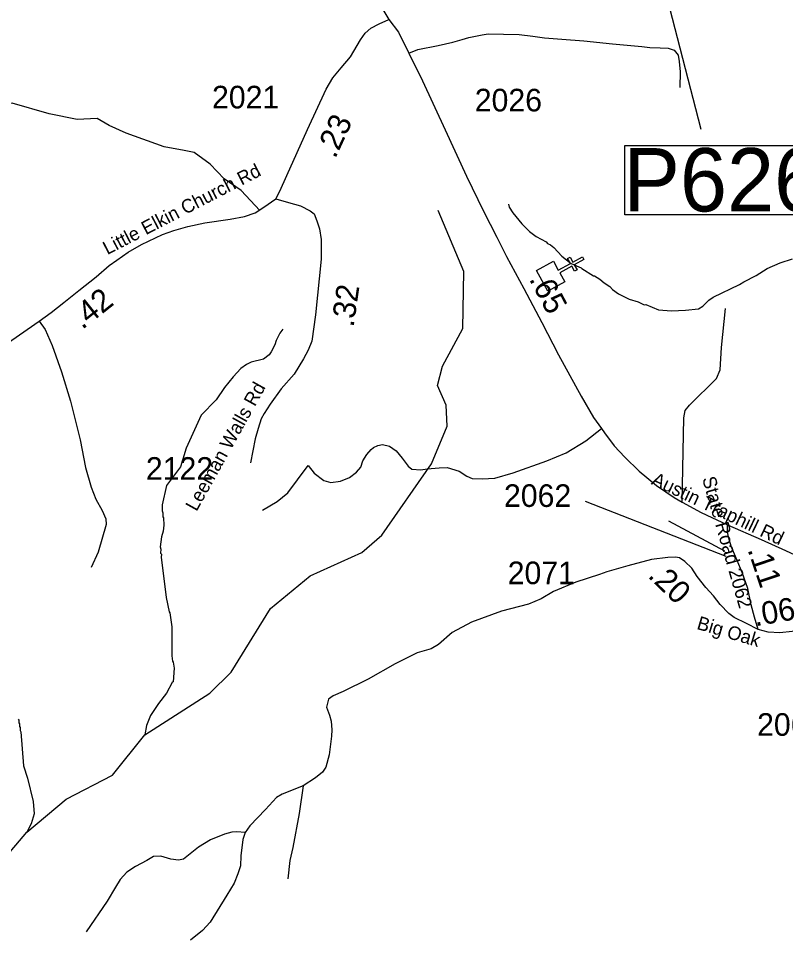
# Model space of a CAD drawing. Extents: x 1248224 to 1454986, y 825081 to 985870.
# Drawn here: x 1437975 to 1442218, y 916714 to 921780 of the extents above; entities that cross this region are included whole.
import ezdxf

# ---------------------------------------------------------------- set-up
doc = ezdxf.new("R2010")
doc.units = 0
for name, color, linetype in [('Exist Cultural Church CELL', 7, 'Continuous'), ('Exist Hydrographic Misc Water Feature', 7, 'Continuous'), ('Exist Road Non-System Type 51', 7, 'Continuous'), ('Exist Road Secondary Mileage Hundredths English Label', 7, 'Continuous'), ('Exist Road Secondary Structure Pipe Number Label', 7, 'Continuous'), ('Exist Road Secondary Type 20 Attributed', 7, 'Continuous'), ('Exist Road Secondary Type 51 Attributed', 7, 'Continuous'), ('Exist Road Secondary Type 51 Label', 7, 'Continuous'), ('Exist Road Secondary Type 51 Number Label', 7, 'Continuous')]:
    doc.layers.add(name, color=color, linetype=linetype)

msp = doc.modelspace()

# ---------------------------------------------------------------- linework, layer by layer
at = {"layer": 'Exist Cultural Church CELL'}
msp.add_lwpolyline([(1440933.3, 920437.2), (1440960.8, 920387.4), (1441027.5, 920424.1), (1441012.1, 920452.1), (1441026.1, 920459.8), (1441041.5, 920431.8), (1441094.2, 920460.8), (1441101.9, 920446.8), (1441049.2, 920417.8), (1441064.7, 920389.7), (1441050.7, 920382), (1441035.3, 920410.1), (1440968.6, 920373.3), (1440996.3, 920322.8), (1440903.1, 920271.4), (1440840, 920385.8)], close=True, dxfattribs=at)
at = {"layer": 'Exist Hydrographic Misc Water Feature'}
for points in [[(1437642.6, 916835.4), (1438022.3, 917279.9), (1438239.8, 917462.3), (1438495.8, 917595.2), (1438675.1, 917818.5), (1439033.7, 918048.3), (1439152.6, 918164.2), (1439368.6, 918517.7), (1439588.7, 918697), (1439874.6, 918825.9), (1439984.6, 918922.1), (1440259.7, 919317.1), (1440346.6, 919525.5), (1440340.7, 919640.5), (1440292.6, 919749.8), (1440320.7, 919857.6), (1440432.7, 920065.4), (1440438.6, 920380.5), (1440295.7, 920718.2)], [(1440685.5, 920751.8), (1440689.2, 920735.7), (1440708.7, 920705.4), (1440759.6, 920644.4), (1440800.9, 920601.6), (1440838.4, 920572.9), (1440893.9, 920543.9), (1440901.7, 920535.8), (1440917.6, 920527.5), (1440935.4, 920513.1), (1440979.4, 920464.9), (1441031.8, 920425), (1441087.4, 920400.4), (1441090.3, 920396), (1441154.7, 920357.1), (1441160.6, 920357), (1441190.3, 920338.4), (1441214, 920318), (1441245.6, 920297.4), (1441261.3, 920281.1), (1441292.9, 920256.5), (1441352.4, 920227.4), (1441402.2, 920212.5), (1441435.9, 920195.9), (1441443.9, 920197.8), (1441515.3, 920168.5), (1441586.5, 920162.7), (1441663.7, 920165.8), (1441735.5, 920174.4), (1441759.7, 920188), (1441792.3, 920221.5), (1441816.6, 920239), (1441961.7, 920308.4), (1441986, 920324), (1442054.6, 920358.7), (1442115.3, 920397.7), (1442187.8, 920428.4), (1442256.2, 920451.1)], [(1439437.7, 920062.1), (1439421.2, 920038.4), (1439400.5, 919998.8), (1439394.1, 919974.9), (1439373.5, 919935.2), (1439361.2, 919919.4), (1439330.7, 919895.9), (1439262.4, 919879.2), (1439236.2, 919865.7), (1439205.8, 919844.2), (1439162.3, 919797), (1439115.2, 919739.4), (1439068.5, 919671), (1438985.4, 919586.1), (1438902.3, 919403.5), (1438872.4, 919300), (1438794.7, 919197.3), (1438770.8, 919089.7), (1438770.2, 919057.7), (1438774, 919045.6), (1438773.7, 919023.6), (1438777.6, 919017.6), (1438778.8, 918977.5), (1438776.4, 918945.5), (1438767.7, 918913.6), (1438758.8, 918857.8), (1438762.6, 918845.8), (1438762.2, 918823.7), (1438766.1, 918817.7), (1438765.8, 918801.7), (1438792.4, 918577), (1438808.6, 918498.7), (1438812.4, 918492.7), (1438823.1, 918416.4), (1438824.3, 918256.3), (1438827.8, 918226.2), (1438831.7, 918220.2), (1438837.2, 918188.1), (1438831.8, 918112.1), (1438826.7, 918107.8), (1438794.8, 918048.7), (1438749.8, 917991.2), (1438706.6, 917926.3), (1438683.7, 917870.6), (1438675.1, 917818.5)], [(1437974.3, 917905.6), (1437978.2, 917899.5), (1437978, 917885.5), (1437981.9, 917879.4), (1437981.7, 917865.4), (1437985.6, 917859.4), (1437985.3, 917843.4), (1437989.2, 917835.3), (1438003.8, 917646.9), (1438026.7, 917578.4), (1438056.4, 917449.9), (1438063.3, 917381.7), (1438046.3, 917325.9), (1438022.3, 917279.9)]]:
    msp.add_lwpolyline(points, dxfattribs=at)
at = {"layer": 'Exist Road Non-System Type 51'}
for points in [[(1440135.1, 921587.8), (1440184, 921607), (1440295.7, 921629.6), (1440377.7, 921647.4), (1440428.8, 921662.9), (1440466.8, 921674.8), (1440539.2, 921689), (1440572.5, 921693.8), (1440658.1, 921692.6), (1440743.6, 921690.2), (1440819.7, 921680.7), (1440885, 921672.4), (1440980.1, 921665.3), (1441102.4, 921655.7), (1441260.5, 921639.1), (1441422.5, 921624.8), (1441466.5, 921618.9), (1441524.7, 921616.5), (1441567.5, 921614.1), (1441601.9, 921604.6), (1441623.3, 921576.1), (1441629.2, 921540.4), (1441634, 921483.3), (1441632.8, 921397.7)], [(1439310.1, 920717.6), (1439208, 920828.3), (1439113.9, 920892.7), (1439036.5, 920973.2), (1438948, 921037.6), (1438892.7, 921048.3), (1438782.1, 921069.8), (1438571.9, 921144.9), (1438477.9, 921187.8), (1438411.5, 921225.4), (1438300.9, 921220), (1438146, 921252.2), (1437941.3, 921311.2), (1437825.2, 921305.9)], [(1441646.3, 919105.7), (1441655.7, 919571.3), (1441662.9, 919611.8), (1441686.7, 919640.4), (1441834.5, 919788.3), (1441855.9, 919836), (1441863.1, 919960), (1441884.5, 920175.6)], [(1438089.9, 920105.8), (1438122.9, 920060.4), (1438161.8, 919970.9), (1438214.1, 919825.6), (1438263, 919663.5), (1438317, 919449), (1438347.4, 919297), (1438377.7, 919188.2), (1438403, 919122.3), (1438438.5, 919058.1), (1438458.7, 919012.5), (1438460.4, 918982.1), (1438416.5, 918828.5), (1438377.7, 918744)], [(1439325.4, 919060), (1439406.4, 919109), (1439465.5, 919156.3), (1439519.5, 919228.9), (1439578.6, 919308.3), (1439611.1, 919265.4), (1439665.1, 919224.9), (1439702.3, 919213.1), (1439756.3, 919221.5), (1439806.9, 919241.8), (1439845.7, 919270.5), (1439869.3, 919299.2), (1439879.4, 919333), (1439901.4, 919368.4), (1439926.7, 919395.5), (1439938.5, 919407.3), (1439963.8, 919419.1), (1439989.1, 919424.2), (1440028, 919414), (1440063.4, 919388.7), (1440097.1, 919348.2), (1440130.9, 919304.3), (1440151.1, 919287.4), (1440200.1, 919284), (1440235.5, 919289.1), (1440301.3, 919294.1), (1440346.9, 919295.8), (1440412.7, 919275.6), (1440454.9, 919248.5), (1440485.3, 919236.7), (1440539.3, 919233.3), (1440610.2, 919238.4), (1440711.4, 919267.1), (1440897.1, 919333), (1441003.4, 919376.9), (1441112.5, 919444.4), (1441200.3, 919511.9)], [(1441187.7, 918705.5), (1441057.4, 918661.8), (1440934.5, 918610.4), (1440865.3, 918571), (1440796.2, 918541.2), (1440647, 918503), (1440480, 918440.9), (1440373.9, 918383.6), (1440299, 918318.1), (1440258.5, 918294.3), (1440180.9, 918271.6), (1440059.3, 918211.9), (1439910.2, 918127.1), (1439771.3, 918058.4), (1439715.2, 918033.4), (1439690.2, 918015.4), (1439678.3, 917972.5), (1439695, 917928.3), (1439705.7, 917894.9), (1439709.3, 917847.1), (1439706.9, 917811.3), (1439693.8, 917708.7), (1439675.8, 917640.3), (1439656.7, 917611.7), (1439618.6, 917581.8), (1439549.4, 917536.5)], [(1439549.4, 917536.5), (1439433.9, 917490.3), (1439402.9, 917472.4), (1439342, 917405.6), (1439255, 917316), (1439229.9, 917279), (1439215.6, 917239.6), (1439206, 917150.1), (1439203.7, 917095.2), (1439189.3, 917049.8), (1439167.9, 916998.5), (1439127.3, 916931.6), (1439035.7, 916782.9), (1438994, 916736.3), (1438927.2, 916683.8)], [(1439549.4, 917536.5), (1439527.9, 917383.7), (1439493.3, 917196.2), (1439476.8, 917124), (1439466, 917022.6)], [(1439229.9, 917279), (1439183.7, 917283), (1439155, 917280.6), (1439114.5, 917269.9), (1439036.9, 917238.9), (1438971.3, 917197.1), (1438887.8, 917131.4), (1438860.4, 917125.5), (1438817.5, 917131.4), (1438762.6, 917148.1), (1438723.2, 917146.9), (1438686.2, 917124.3), (1438623, 917090.8), (1438574.8, 917059.9), (1438537.9, 917019.3), (1438512.8, 916976.3), (1438466.3, 916898.7), (1438350.6, 916730.4)]]:
    msp.add_lwpolyline(points, dxfattribs=at)
at = {"layer": 'Exist Road Secondary Structure Pipe Number Label'}
msp.add_line((1441167, 923408.7), (1441749.5, 921167), dxfattribs=at)
msp.add_lwpolyline([(1441328.2, 921076.5), (1442594.4, 921076.5), (1442594.4, 920692.6), (1441328.2, 920692.6)], close=True, dxfattribs=at)
at = {"layer": 'Exist Road Secondary Type 20 Attributed'}
msp.add_lwpolyline([(1439648.8, 920557.7), (1439648.8, 920448.6), (1439618.9, 920139.9), (1439598, 919995.3), (1439578.6, 919944.5), (1439551.7, 919896.7), (1439500.9, 919813), (1439429.3, 919732.3), (1439367, 919646.3), (1439334.8, 919594.7), (1439318, 919565), (1439301.3, 919512.1), (1439284.5, 919455.3), (1439258.7, 919322.4)], dxfattribs=at)
at = {"layer": 'Exist Road Secondary Type 51 Attributed'}
for points in [[(1439575.4, 922680.7), (1439651.4, 922505.6), (1439751.9, 922260.1), (1439840.4, 922067), (1439964.9, 921870.5), (1440023.9, 921773.9)], [(1439398.7, 920781.8), (1439421.5, 920824), (1439460.3, 920911.2), (1439573.7, 921164.9), (1439677.5, 921388.9), (1439714.2, 921451.7), (1439759.3, 921506.1), (1439811.2, 921566.7), (1439866.3, 921660.9), (1439893.4, 921698.7), (1439923.7, 921724.7), (1439970.1, 921750.1), (1440023.9, 921773.9)], [(1440023.9, 921773.9), (1440076.7, 921702.5), (1440135.1, 921587.8), (1440209.7, 921434.1), (1440336, 921164.3), (1440452.7, 920907.2), (1440547.7, 920713.1), (1440620.2, 920569.2), (1440674.1, 920462.5), (1440769.3, 920286.1), (1440869.6, 920097.4), (1440962.5, 919918.9), (1441087.7, 919691.5), (1441155.8, 919573.5), (1441200.3, 919511.9), (1441215.3, 919489.1), (1441270.4, 919415.5), (1441328.4, 919353.5), (1441407.3, 919275.6), (1441503.6, 919197.7), (1441600.9, 919130.6), (1441646.3, 919105.7), (1441751.2, 919047.3), (1441896, 918979.7)], [(1437591.8, 919612.3), (1437647, 919693.5), (1437718, 919780.6), (1437798, 919868.3), (1437897.5, 919971.1), (1438089.9, 920105.8), (1438157, 920153.4), (1438226.2, 920209.7), (1438310.5, 920274.6), (1438405.7, 920350.4), (1438477, 920413.2), (1438520.3, 920443.5), (1438583, 920486.8), (1438655.6, 920529.4), (1438772.4, 920585.6), (1438835.1, 920607.3), (1438913, 920628.9), (1439005.9, 920648.4), (1439146.5, 920670.1), (1439226.5, 920685.2), (1439284.9, 920704.7), (1439332.5, 920735), (1439398.7, 920781.8)], [(1439398.7, 920781.8), (1439468.1, 920762.5), (1439535.3, 920743), (1439589.1, 920716.1), (1439610, 920698.2), (1439626.4, 920660.8), (1439639.8, 920616), (1439648.8, 920557.7)], [(1442065.1, 918400.5), (1442046.2, 918468.8), (1442027.8, 918538), (1442008.3, 918626.8), (1441978.1, 918716.6), (1441940.3, 918803.9), (1441918.7, 918856.9), (1441905.7, 918898), (1441896.1, 918938.6), (1441896, 918979.7)], [(1441896, 918979.7), (1442083, 918898.6), (1442216.7, 918837.3), (1442427.5, 918741), (1442564.8, 918679.3), (1442655.6, 918651.1), (1442759.4, 918627.3), (1442853.5, 918611.1)], [(1442065.1, 918400.5), (1442001.5, 918433.6), (1441932.8, 918466.5), (1441902.9, 918488.9), (1441856.6, 918539.7), (1441819.3, 918587.5), (1441776, 918633.9), (1441728.2, 918693.7), (1441699.8, 918740), (1441661, 918777.3), (1441631.1, 918796.8), (1441608.7, 918801.3), (1441566.9, 918799.8), (1441475.9, 918787.8), (1441344.5, 918753.4), (1441229.5, 918719.1), (1441187.7, 918705.5)], [(1442388.4, 918420), (1442253.2, 918389.7), (1442186.2, 918382.1), (1442120.2, 918386.5), (1442065.1, 918400.5)]]:
    msp.add_lwpolyline(points, dxfattribs=at)
at = {"layer": 'Exist Road Secondary Type 51 Label'}
msp.add_lwpolyline([(1441569.1, 919002.6), (1441879.6, 918835.2)], dxfattribs=at)
at = {"layer": 'Exist Road Secondary Type 51 Number Label'}
msp.add_line((1441888.5, 918804.4), (1441110.7, 919108.1), dxfattribs=at)

# ---------------------------------------------------------------- texts
at = {"layer": 'Exist Road Secondary Mileage Hundredths English Label'}
for s, rotation, p in [('.23', 65.1385, (1439727.1, 921000.1)), ('.32', 81.7783, (1439828.5, 920068.9)), ('.65', 297.9876, (1440796.9, 920339)), ('.42', 38.5247, (1438328.6, 920056.1)), ('.11', 288.6269, (1442006.1, 918842.9)), ('.20', 316.0991, (1441450.9, 918693.6)), ('.06', 9.8741, (1442049.2, 918418.3))]:
    msp.add_text(s, height=125, rotation=rotation, dxfattribs=at).set_placement(p)
at = {"layer": 'Exist Road Secondary Structure Pipe Number Label'}
msp.add_text('P626', height=350, dxfattribs=at).set_placement((1441321.1, 920712.4))
at = {"layer": 'Exist Road Secondary Type 51 Label'}
for s, rotation, p in [('Little Elkin Church Rd', 27.3229, (1438467, 920470.6)), ('Leeman Walls Rd', 60.9314, (1438960.5, 919049.9)), ('Austin Traphill Rd', 334.5087, (1441470.6, 919206)), ('State Road 2062', 285.9616, (1441755.4, 919235.8)), ('Big Oak', 343.4073, (1441721.9, 918404.9))]:
    msp.add_text(s, height=75, rotation=rotation, dxfattribs=at).set_placement(p)
at = {"layer": 'Exist Road Secondary Type 51 Number Label'}
for s, p in [('2021', (1439046.1, 921281.9)), ('2026', (1440498.8, 921265.3)), ('2122', (1438680.5, 919228.8)), ('2062', (1440660.4, 919078.6)), ('2071', (1440680.9, 918651.6)), ('2063', (1442059.8, 917813.4))]:
    msp.add_text(s, height=125, dxfattribs=at).set_placement(p)

doc.saveas('drawing.dxf')
